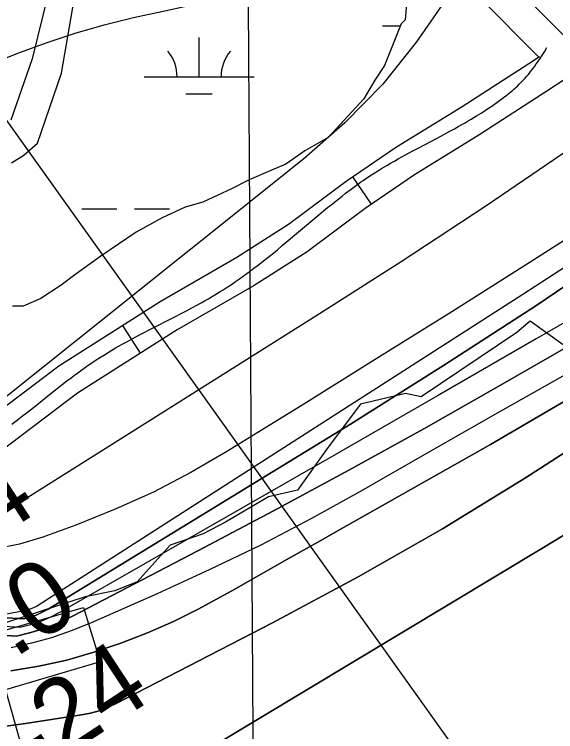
# Model space of a CAD drawing. Extents: x 3477039 to 3515015, y 546746 to 572297.
# Drawn here: x 3507382 to 3507875, y 559035 to 559688 of the extents above; entities that cross this region are included whole.
import ezdxf

# ---------------------------------------------------------------- set-up
doc = ezdxf.new("R2010")
doc.units = 0
for name, color, linetype in [('V-CHAN-DOCK', 7, 'Continuous'), ('V-GRID-MAJR', 7, 'Continuous'), ('V-RIVR-EDGE', 7, 'Continuous'), ('V-RIVR-RANG', 7, 'Continuous'), ('V-ROAD-CNTR', 7, 'Continuous'), ('V-SITE-VEGE', 7, 'Continuous'), ('V-TOPO-DPTH', 7, 'Continuous'), ('V-TOPO-MINR', 7, 'Continuous'), ('V-TOPO-WATR', 7, 'Continuous'), ('V-WETL-SWMP', 7, 'Continuous')]:
    doc.layers.add(name, color=color, linetype=linetype)

msp = doc.modelspace()

# ---------------------------------------------------------------- linework, layer by layer
at = {"layer": 'V-CHAN-DOCK'}
msp.add_lwpolyline([(3507205.34, 558955.109), (3507171.372, 559068.6460000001), (3507260.784, 559094.429), (3507241.0700000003, 559149.733), (3507251.762, 559153.339), (3507271.593, 559097.546), (3507444.987, 559147.544), (3507460.257, 559098.047), (3507374.1240000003, 559072.556), (3507389.3370000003, 559018.71), (3507393.73, 559003.276), (3507205.34, 558955.109)], dxfattribs=at)
at = {"layer": 'V-GRID-MAJR'}
msp.add_spline([(3507641.796, 552264.599), (3507603.9, 558323.61), (3507565.9930000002, 564384.554), (3507528.086, 570445.515), (3507528.074, 570447.432)], degree=3, dxfattribs=at)
at = {"layer": 'V-RIVR-EDGE'}
msp.add_lwpolyline([(3507906.827923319, 559413.617657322), (3507881.6396035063, 559386.7199501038), (3507851.669189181, 559408.2395054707), (3507839.388966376, 559397.8535108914), (3507752.2368071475, 559339.2472152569), (3507738.151746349, 559342.3456788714), (3507697.0750428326, 559332.6436167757), (3507667.5673580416, 559293.5020488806), (3507639.8978431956, 559254.3559357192), (3507613.5355897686, 559248.2938513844), (3507574.2637242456, 559225.107331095), (3507554.018098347, 559214.7410326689), (3507523.9688994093, 559204.398975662), (3507493.862127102, 559170.7734326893), (3507473.6225615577, 559162.8580275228), (3507446.6490999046, 559157.4101815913), (3507323.3917177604, 559117.2749756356)], dxfattribs=at)
at = {"layer": 'V-RIVR-RANG'}
msp.add_line((3506956.467, 560177.3156), (3507827.6701000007, 558956.2484000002), dxfattribs=at)
at = {"layer": 'V-ROAD-CNTR'}
for p, q in [((3507707.142432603, 559514.8765326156), (3507690.3152703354, 559539.7129294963)), ((3507497.0040050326, 559379.1440649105), (3507480.8929391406, 559404.4508536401))]:
    msp.add_line(p, q, dxfattribs=at)
for points in [[(3508012.5448456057, 559733.9307712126), (3507955.0482925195, 559685.8638210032), (3507892.1342302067, 559634.3463406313), (3507866.850456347, 559617.5477658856), (3507805.6531389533, 559578.0977662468), (3507746.271158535, 559541.3870374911), (3507701.42687494, 559511.0041264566), (3507648.5863647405, 559471.5056494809), (3507600.273110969, 559440.6438431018), (3507530.232148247, 559400.2981042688), (3507439.6180322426, 559342.6104217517), (3507357.968126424, 559280.954176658), (3507319.380813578, 559252.8266326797), (3507254.4761424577, 559212.0334748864), (3507238.9966399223, 559202.7405288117)], [(3507803.558302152, 559705.310309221), (3507822.839406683, 559685.7933654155), (3507842.0893350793, 559665.9519027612), (3507859.487974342, 559648.6739833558)], [(3507844.2765933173, 559706.7806345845), (3507863.426664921, 559687.0420972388), (3507883.0298048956, 559667.5749729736), (3507884.0928052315, 559666.5361971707)], [(3507862.1922374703, 559649.920673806), (3507864.5542327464, 559653.60866643), (3507866.879228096, 559657.3336589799)], [(3507543.5848746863, 559420.3211330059), (3507548.2108654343, 559422.821128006), (3507552.2388573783, 559425.03912357), (3507555.7448503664, 559427.007119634), (3507558.7988442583, 559428.7521161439), (3507561.4578389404, 559430.2971130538), (3507566.081829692, 559433.0471075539), (3507569.5228228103, 559435.1511033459), (3507572.0878176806, 559436.7541001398), (3507575.905810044, 559439.202095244), (3507579.688802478, 559441.7040902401), (3507583.43279499, 559444.2550851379), (3507587.031787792, 559446.768080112), (3507590.493780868, 559449.2400751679), (3507593.824774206, 559451.668070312), (3507597.0317677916, 559454.0490655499), (3507600.121761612, 559456.381060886), (3507603.0997556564, 559458.6630563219), (3507605.9717499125, 559460.893051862), (3507611.501738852, 559465.262043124), (3507616.651728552, 559469.4110348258), (3507621.4527189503, 559473.33902697), (3507625.9337099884, 559477.048019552), (3507659.3276432, 559505.1439633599), (3507663.520634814, 559508.6209564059), (3507667.200627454, 559511.6439503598), (3507670.430620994, 559514.272945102), (3507676.111609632, 559518.827935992), (3507680.398601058, 559522.2009292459), (3507683.6315945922, 559524.7039242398), (3507688.510584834, 559528.4099168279), (3507693.430574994, 559532.0509095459), (3507695.5235708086, 559533.5629065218), (3507697.59756666, 559535.031903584), (3507699.651562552, 559536.4589007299), (3507701.685558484, 559537.8458979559), (3507705.720550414, 559540.527892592), (3507709.6685425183, 559543.067887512), (3507713.526534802, 559545.4798826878), (3507717.2925272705, 559547.7728781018), (3507720.965519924, 559549.9588737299), (3507724.5455127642, 559552.0448695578), (3507728.030505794, 559554.0398655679), (3507731.423499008, 559555.949861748), (3507738.0324857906, 559559.5998544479), (3507744.265473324, 559562.972847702), (3507750.130461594, 559566.105841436), (3507761.160439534, 559571.950829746), (3507770.81242023, 559577.0878194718), (3507775.0264118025, 559579.355814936), (3507778.9674039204, 559581.5008106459), (3507782.6533965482, 559583.529806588), (3507786.09738966, 559585.451802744), (3507789.3153832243, 559587.2737991), (3507792.32237721, 559589.000795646), (3507795.131371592, 559590.6387923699), (3507797.7543663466, 559592.191789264), (3507802.6443565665, 559595.1527833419), (3507806.8893480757, 559597.8027780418), (3507810.575340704, 559600.171773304), (3507813.7773343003, 559602.28376908), (3507816.5593287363, 559604.165765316), (3507818.9783238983, 559605.8387619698), (3507821.08231969, 559607.3237589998), (3507824.7343123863, 559609.9737537), (3507827.448306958, 559612.00374964), (3507829.468302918, 559613.552746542), (3507832.4732969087, 559615.9187418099), (3507835.4462909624, 559618.3377369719), (3507836.6622885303, 559619.360734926), (3507837.820286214, 559620.3687329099), (3507838.924284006, 559621.359730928), (3507839.9772819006, 559622.332728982), (3507841.9732779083, 559624.2557251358), (3507843.793274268, 559626.0997214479), (3507845.45727094, 559627.8637179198), (3507846.981267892, 559629.5477145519), (3507848.380265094, 559631.150711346), (3507849.6672625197, 559632.674708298), (3507850.8532601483, 559634.120705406), (3507851.9482579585, 559635.4907026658), (3507853.9572539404, 559638.096697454), (3507855.6732505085, 559640.4116928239), (3507857.145247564, 559642.46368872), (3507858.413245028, 559644.2766850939), (3507860.590240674, 559647.4856786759), (3507862.1922374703, 559649.920673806)], [(3507860.0485588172, 559649.046436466), (3507850.421543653, 559642.6502341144), (3507789.636861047, 559603.4662337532), (3507729.962841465, 559566.574962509), (3507684.0231250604, 559535.4498735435), (3507631.5076352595, 559496.1943505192), (3507584.702889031, 559466.2961568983), (3507514.6818517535, 559425.9618957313), (3507422.4959677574, 559367.2735782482), (3507340.0918735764, 559305.0478233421), (3507302.543186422, 559277.6773673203), (3507238.7718575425, 559237.5965251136), (3507223.555360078, 559228.4614711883)], [(3507379.845202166, 559314.406344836), (3507384.882192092, 559318.2833370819), (3507389.572182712, 559321.9493297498), (3507393.949173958, 559325.407322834), (3507402.115157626, 559331.9233098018), (3507409.2411433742, 559337.632298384), (3507415.4771309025, 559342.612288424), (3507420.94811996, 559346.9412797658), (3507425.75311035, 559350.6982722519), (3507429.977101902, 559353.9542657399), (3507433.691094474, 559356.7762600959), (3507436.9570879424, 559359.2202552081), (3507439.8290821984, 559361.3382509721), (3507442.3540771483, 559363.1742472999), (3507446.802068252, 559366.3442409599), (3507450.1650615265, 559368.6842362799), (3507452.704056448, 559370.4152328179), (3507456.541048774, 559372.9722277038), (3507460.414041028, 559375.478222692), (3507464.011033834, 559377.737218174), (3507467.52302681, 559379.8852138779), (3507470.9480199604, 559381.931209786), (3507474.287013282, 559383.8812058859), (3507477.540006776, 559385.7442021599), (3507480.7070004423, 559387.526198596), (3507483.78799428, 559389.232195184), (3507489.791982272, 559392.4871886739), (3507495.4529709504, 559395.490182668), (3507538.2728853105, 559417.5051386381), (3507543.5848746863, 559420.3211330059)]]:
    msp.add_lwpolyline(points, dxfattribs=at)
at = {"layer": 'V-SITE-VEGE'}
msp.add_lwpolyline([(3507365.072, 560087.7390000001), (3507390.254, 560058.404), (3507410.437, 560037.662), (3507434.102, 560021.988), (3507459.213, 559987.537), (3507461.74, 559922.6950000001), (3507445.323, 559844.466), (3507430.68, 559771.33), (3507412.7430000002, 559706.7660000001), (3507398.289, 559647.272), (3507378.7630000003, 559591.257)], dxfattribs=at)
at = {"layer": 'V-TOPO-DPTH'}
for points in [[(3508173.3129269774, 559678.1556184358), (3508169.4859882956, 559674.6605253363), (3508165.5710834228, 559671.2712293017), (3508161.524229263, 559668.0406288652), (3508157.389408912, 559664.9158254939), (3508116.846940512, 559635.5282216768), (3508092.2246261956, 559618.0095978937), (3508067.402399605, 559600.7845513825), (3508042.2803046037, 559583.999870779), (3508016.9582973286, 559567.5087674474), (3507914.2501212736, 559501.9019431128), (3507847.25710293, 559459.3051148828), (3507780.1466703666, 559416.8949444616), (3507712.8601164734, 559374.7647607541), (3507645.456148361, 559332.8212348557), (3507576.045807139, 559289.8295369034), (3507542.745586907, 559270.5744779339), (3507508.7666592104, 559252.7110786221), (3507473.769670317, 559236.9351687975), (3507438.09397396, 559222.5509186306), (3507407.9873753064, 559211.4599942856), (3507386.6544138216, 559205.2241892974), (3507365.069511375, 559200.9690560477)], [(3508183.7203709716, 559653.0101632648), (3508169.2134496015, 559641.5996647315), (3508154.4002940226, 559630.5631451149), (3508021.6190221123, 559535.6349490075), (3507939.5944991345, 559478.3067571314), (3507856.7838265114, 559422.1652311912), (3507772.79392942, 559367.8037041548), (3507688.017882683, 559314.6288430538), (3507412.8114803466, 559146.0743485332), (3507407.509544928, 559143.199101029), (3507402.0541905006, 559140.713480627), (3507396.3687075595, 559138.8123008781), (3507390.529805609, 559137.3007482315), (3506413.3533413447, 559197.3905949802), (3506410.364376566, 559197.0968870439), (3506407.3736758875, 559196.9509242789), (3506404.380371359, 559197.0265792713), (3506401.3853309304, 559197.2499794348), (3506373.2007208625, 559200.4069331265), (3506356.1651958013, 559202.6274125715), (3506339.2003090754, 559205.2551685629), (3506322.341379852, 559208.493839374), (3506305.553088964, 559212.1397867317), (3505986.40834917, 559287.5119601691)], [(3505986.40834917, 559287.5119601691), (3506305.553088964, 559212.1397867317), (3506322.341379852, 559208.493839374), (3506339.2003090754, 559205.2551685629), (3506356.1651958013, 559202.6274125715), (3506373.2007208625, 559200.4069331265), (3506401.3853309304, 559197.2499794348), (3506404.380371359, 559197.0265792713), (3506407.3736758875, 559196.9509242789), (3506410.364376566, 559197.0968870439), (3506413.3533413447, 559197.3905949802), (3507390.529805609, 559137.3007482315), (3507396.3687075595, 559138.8123008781), (3507402.0541905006, 559140.713480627), (3507407.509544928, 559143.199101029), (3507412.8114803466, 559146.0743485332), (3507688.017882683, 559314.6288430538), (3507772.79392942, 559367.8037041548), (3507856.7838265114, 559422.1652311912), (3507939.5944991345, 559478.3067571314), (3508021.6190221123, 559535.6349490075), (3508154.4002940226, 559630.5631451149), (3508169.2134496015, 559641.5996647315), (3508183.7203709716, 559653.0101632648)], [(3508187.817170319, 559565.8167346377), (3508163.831328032, 559548.8114749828), (3508139.4743438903, 559532.377466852), (3508114.5606469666, 559516.8003360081), (3508089.275808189, 559501.7944566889), (3508080.946891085, 559497.0454185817), (3508051.22778978, 559480.0783614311), (3508021.521131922, 559463.0895733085), (3507991.8331392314, 559446.0681887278), (3507962.1575899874, 559429.025073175), (3507822.567445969, 559348.7544386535), (3507754.744045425, 559310.316092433), (3507686.60804349, 559272.4486083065), (3507618.003139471, 559235.43741732), (3507549.0856340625, 559198.9970884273), (3507435.07771651, 559139.6256498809), (3507422.7364029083, 559133.8448917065), (3507410.1416054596, 559128.7797956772), (3507397.16658224, 559124.7881928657), (3507383.938075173, 559121.5122521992), (3506424.4253987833, 559187.6883341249)], [(3506424.4253987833, 559187.6883341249), (3507383.938075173, 559121.5122521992), (3507397.16658224, 559124.7881928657), (3507410.1416054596, 559128.7797956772), (3507422.7364029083, 559133.8448917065), (3507435.07771651, 559139.6256498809), (3507549.0856340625, 559198.9970884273), (3507618.003139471, 559235.43741732), (3507686.60804349, 559272.4486083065), (3507754.744045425, 559310.316092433), (3507822.567445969, 559348.7544386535), (3507962.1575899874, 559429.025073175), (3507991.8331392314, 559446.0681887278), (3508021.521131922, 559463.0895733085), (3508051.22778978, 559480.0783614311), (3508080.946891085, 559497.0454185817), (3508089.275808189, 559501.7944566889), (3508114.5606469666, 559516.8003360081), (3508139.4743438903, 559532.377466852), (3508163.831328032, 559548.8114749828), (3508187.817170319, 559565.8167346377)], [(3507378.981904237, 559089.9053927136), (3507404.4868473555, 559094.2606244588), (3507429.718062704, 559099.7087810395), (3507454.5386863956, 559106.7963248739), (3507479.0855823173, 559114.9767935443), (3507503.1557769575, 559124.5630513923), (3507526.8688153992, 559134.9156101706), (3507550.0461195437, 559146.4176203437), (3507572.8662674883, 559158.6859314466), (3507579.9033994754, 559162.6946909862), (3507605.9820212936, 559177.528962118), (3507632.0730003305, 559192.3414352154), (3507658.1825151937, 559207.1212112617), (3507684.3043872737, 559221.8791892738), (3507815.3801096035, 559295.8242878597), (3507890.7308369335, 559339.826028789), (3507965.1562891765, 559385.2928403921), (3508038.1938287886, 559432.9572580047), (3508110.3060933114, 559482.0867462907), (3508224.7572753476, 559562.5851671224)], [(3507378.981904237, 559089.9053927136), (3507404.4868473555, 559094.2606244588), (3507429.718062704, 559099.7087810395), (3507454.5386863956, 559106.7963248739), (3507479.0855823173, 559114.9767935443), (3507503.1557769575, 559124.5630513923), (3507526.8688153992, 559134.9156101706), (3507550.0461195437, 559146.4176203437), (3507572.8662674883, 559158.6859314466), (3507579.9033994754, 559162.6946909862), (3507605.9820212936, 559177.528962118), (3507632.0730003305, 559192.3414352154), (3507658.1825151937, 559207.1212112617), (3507684.3043872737, 559221.8791892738), (3507815.3801096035, 559295.8242878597), (3507890.7308369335, 559339.826028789), (3507965.1562891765, 559385.2928403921), (3508038.1938287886, 559432.9572580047), (3508110.3060933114, 559482.0867462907), (3508224.7572753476, 559562.5851671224)], [(3508219.358067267, 559513.7221906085), (3507921.518088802, 559313.7133055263), (3507847.1971676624, 559265.6391778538), (3507771.843653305, 559219.3112096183), (3507694.941249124, 559175.602480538), (3507617.0062517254, 559133.639910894), (3507474.2961227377, 559059.9394945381), (3507466.814063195, 559056.524901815), (3507459.168176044, 559053.6120789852), (3507451.276547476, 559051.4519109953), (3507443.2210913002, 559049.7935128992), (3507392.366333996, 559041.8750754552), (3507383.5085226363, 559040.643069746), (3507374.6313142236, 559039.6038530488)], [(3507374.6313142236, 559039.6038530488), (3507383.5085226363, 559040.643069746), (3507392.366333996, 559041.8750754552), (3507443.2210913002, 559049.7935128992), (3507451.276547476, 559051.4519109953), (3507459.168176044, 559053.6120789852), (3507466.814063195, 559056.524901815), (3507474.2961227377, 559059.9394945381), (3507617.0062517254, 559133.639910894), (3507694.941249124, 559175.602480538), (3507771.843653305, 559219.3112096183), (3507847.1971676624, 559265.6391778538), (3507921.518088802, 559313.7133055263), (3508219.358067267, 559513.7221906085)], [(3508180.7904294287, 559397.1221797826), (3508101.801376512, 559347.855722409), (3508022.6307875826, 559298.8845909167), (3507943.1878946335, 559250.3564482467), (3507863.563465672, 559202.1236314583), (3507561.3898862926, 559020.2324474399), (3507553.9186198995, 559015.7018019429), (3507546.467367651, 559011.1387133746), (3507539.0461366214, 559006.5269601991), (3507531.6449197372, 559001.8827639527), (3507523.4678938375, 558996.7143859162), (3507520.116155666, 558994.7390937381), (3507516.6929965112, 558992.9079083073), (3507513.1627058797, 558991.292882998), (3507509.5609942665, 558989.8219644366), (3507505.8677428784, 558988.6671730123), (3507502.125795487, 558987.78133105), (3507498.31080409, 558987.2989132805), (3507494.4471166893, 558987.0854449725), (3506445.4459108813, 559109.4342169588)], [(3506445.4459108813, 559109.4342169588), (3507494.4471166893, 558987.0854449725), (3507498.31080409, 558987.2989132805), (3507502.125795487, 558987.78133105), (3507505.8677428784, 558988.6671730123), (3507509.5609942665, 558989.8219644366), (3507513.1627058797, 558991.292882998), (3507516.6929965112, 558992.9079083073), (3507520.116155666, 558994.7390937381), (3507523.4678938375, 558996.7143859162), (3507531.6449197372, 559001.8827639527), (3507539.0461366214, 559006.5269601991), (3507546.467367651, 559011.1387133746), (3507553.9186198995, 559015.7018019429), (3507561.3898862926, 559020.2324474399), (3507863.563465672, 559202.1236314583), (3507943.1878946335, 559250.3564482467), (3508022.6307875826, 559298.8845909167), (3508101.801376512, 559347.855722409), (3508180.7904294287, 559397.1221797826)]]:
    msp.add_lwpolyline(points, dxfattribs=at)
at = {"layer": 'V-TOPO-MINR'}
for points in [[(3508255.9164029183, 559872.2940713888), (3508138.372506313, 559749.8990621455), (3508125.5922944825, 559737.3274479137), (3508112.369803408, 559725.269395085), (3508098.4838934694, 559713.9816843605), (3508084.1557042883, 559703.2075350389), (3507963.026197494, 559617.4055165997), (3507887.3769468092, 559564.7504439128), (3507811.1652328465, 559512.937545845), (3507734.1098239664, 559462.3879097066), (3507656.4919518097, 559412.6804481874), (3507363.7996123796, 559228.6209133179)], [(3507359.5354476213, 559641.8966224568), (3507385.1907535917, 559652.1434645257), (3507411.093954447, 559661.7996761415), (3507437.3462734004, 559670.4114861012), (3507463.8144859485, 559678.2267634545), (3507490.6065388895, 559684.8472418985), (3507517.6144854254, 559690.6711877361), (3507520.5275028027, 559691.2312374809), (3507548.9507080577, 559697.4566148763), (3507577.1036630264, 559704.6382763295), (3507604.851242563, 559713.2543638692), (3507632.3285718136, 559722.8267354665), (3507764.7079570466, 559772.7914860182), (3507775.1241655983, 559776.4066403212), (3507785.6459297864, 559779.6427001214), (3507796.3260274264, 559782.3101181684), (3507807.1116807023, 559784.5984417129), (3507813.0131170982, 559783.2027839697), (3507816.9899403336, 559780.4897420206), (3507818.079843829, 559775.8006237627), (3507817.2451341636, 559769.7941212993), (3507776.3514105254, 559703.472251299), (3507748.1473329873, 559662.6415533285), (3507717.395584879, 559624.0670352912)], [(3508173.3129269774, 559678.1556184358), (3508169.4859882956, 559674.6605253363), (3508165.5710834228, 559671.2712293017), (3508161.524229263, 559668.0406288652), (3508157.389408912, 559664.9158254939), (3508116.846940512, 559635.5282216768), (3508092.2246261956, 559618.0095978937), (3508067.402399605, 559600.7845513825), (3508042.2803046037, 559583.999870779), (3508016.9582973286, 559567.5087674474), (3507914.2501212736, 559501.9019431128), (3507847.25710293, 559459.3051148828), (3507780.1466703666, 559416.8949444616), (3507712.8601164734, 559374.7647607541), (3507645.456148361, 559332.8212348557), (3507576.045807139, 559289.8295369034), (3507542.745586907, 559270.5744779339), (3507508.7666592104, 559252.7110786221), (3507473.769670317, 559236.9351687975), (3507438.09397396, 559222.5509186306), (3507407.9873753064, 559211.4599942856), (3507386.6544138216, 559205.2241892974), (3507365.069511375, 559200.9690560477)], [(3508174.6314070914, 559662.1529497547), (3508165.3823123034, 559654.7990314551), (3508155.9304226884, 559647.6898665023), (3508066.444138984, 559583.1700745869), (3508011.7878928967, 559544.4387939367), (3507956.720509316, 559506.3118348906), (3507901.036419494, 559469.0913582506), (3507844.94119218, 559432.4752032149), (3507402.096761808, 559148.5505655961), (3507400.137765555, 559147.4435516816), (3507398.116611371, 559146.4897497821), (3507393.8256712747, 559145.1949940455), (3507372.1885882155, 559140.7932046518)], [(3507717.395584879, 559624.0670352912), (3507682.8223309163, 559588.8767871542), (3507645.701406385, 559555.9427189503), (3507335.180651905, 559308.0350411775)], [(3508222.946192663, 559603.3510810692), (3507947.1154626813, 559443.9811414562), (3507857.124266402, 559392.0481364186), (3507767.097219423, 559340.1774287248), (3507677.016396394, 559288.4001670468), (3507586.899722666, 559236.6852027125), (3507423.769670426, 559143.1827637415), (3507415.022020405, 559138.7142465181), (3507406.053637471, 559134.8311303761), (3507396.7541551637, 559131.8261158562), (3507387.2339399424, 559129.4065024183), (3506418.876569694, 559192.6653227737), (3506413.269718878, 559192.1914293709), (3506407.661921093, 559191.9766181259), (3506402.0527028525, 559192.1504301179), (3506396.442537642, 559192.5833242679), (3506343.7801099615, 559198.490467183), (3506311.963533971, 559202.7514202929), (3506280.3136109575, 559207.9125577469), (3506248.913667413, 559214.4239717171), (3506217.680376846, 559221.8355700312), (3505989.072477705, 559281.2852888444)], [(3508226.520171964, 559580.5771865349), (3508148.576317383, 559524.4432638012), (3508100.7456990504, 559491.1626924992), (3508052.234771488, 559458.9434212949), (3508002.70338008, 559428.3161002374), (3507952.4916794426, 559398.7500792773), (3507932.782549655, 559387.5718713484), (3507878.5185868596, 559356.7534852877), (3507824.278793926, 559325.8926771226), (3507770.0752557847, 559294.9682358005), (3507715.8958875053, 559264.001372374), (3507698.0910907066, 559253.8109632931), (3507652.460565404, 559228.6444142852), (3507606.3356084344, 559204.4581628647), (3507559.469003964, 559181.7423578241), (3507512.1079678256, 559160.0068503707), (3507451.519582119, 559133.3528037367), (3507433.888420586, 559126.3005604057), (3507416.003124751, 559120.0653476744), (3507397.736627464, 559115.0556808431), (3507379.215995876, 559110.8630446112)], [(3508187.817170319, 559565.8167346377), (3508163.831328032, 559548.8114749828), (3508139.4743438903, 559532.377466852), (3508114.5606469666, 559516.8003360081), (3508089.275808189, 559501.7944566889), (3508080.946891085, 559497.0454185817), (3508051.22778978, 559480.0783614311), (3508021.521131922, 559463.0895733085), (3507991.8331392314, 559446.0681887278), (3507962.1575899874, 559429.025073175), (3507822.567445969, 559348.7544386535), (3507754.744045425, 559310.316092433), (3507686.60804349, 559272.4486083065), (3507618.003139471, 559235.43741732), (3507549.0856340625, 559198.9970884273), (3507435.07771651, 559139.6256498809), (3507422.7364029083, 559133.8448917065), (3507410.1416054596, 559128.7797956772), (3507397.16658224, 559124.7881928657), (3507383.938075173, 559121.5122521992), (3506424.4253987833, 559187.6883341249)], [(3508224.7572753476, 559562.5851671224), (3508110.3060933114, 559482.0867462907), (3508038.1938287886, 559432.9572580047), (3507965.1562891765, 559385.2928403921), (3507890.7308369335, 559339.826028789), (3507815.3801096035, 559295.8242878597), (3507684.3043872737, 559221.8791892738), (3507658.1825151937, 559207.1212112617), (3507632.0730003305, 559192.3414352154), (3507605.9820212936, 559177.528962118), (3507579.9033994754, 559162.6946909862), (3507572.8662674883, 559158.6859314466), (3507550.0461195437, 559146.4176203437), (3507526.8688153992, 559134.9156101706), (3507503.1557769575, 559124.5630513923), (3507479.0855823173, 559114.9767935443), (3507454.5386863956, 559106.7963248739), (3507429.718062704, 559099.7087810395), (3507404.4868473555, 559094.2606244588), (3507378.981904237, 559089.9053927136)], [(3508219.358067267, 559513.7221906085), (3507921.518088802, 559313.7133055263), (3507847.1971676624, 559265.6391778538), (3507771.843653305, 559219.3112096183), (3507694.941249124, 559175.602480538), (3507617.0062517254, 559133.639910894), (3507474.2961227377, 559059.9394945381), (3507466.814063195, 559056.524901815), (3507459.168176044, 559053.6120789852), (3507451.276547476, 559051.4519109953), (3507443.2210913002, 559049.7935128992), (3507392.366333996, 559041.8750754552), (3507383.5085226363, 559040.643069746), (3507374.6313142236, 559039.6038530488)], [(3508180.7904294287, 559397.1221797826), (3508101.801376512, 559347.855722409), (3508022.6307875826, 559298.8845909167), (3507943.1878946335, 559250.3564482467), (3507863.563465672, 559202.1236314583), (3507561.3898862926, 559020.2324474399), (3507553.9186198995, 559015.7018019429), (3507546.467367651, 559011.1387133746), (3507539.0461366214, 559006.5269601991), (3507531.6449197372, 559001.8827639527), (3507523.4678938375, 558996.7143859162), (3507520.116155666, 558994.7390937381), (3507516.6929965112, 558992.9079083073), (3507513.1627058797, 558991.292882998), (3507509.5609942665, 558989.8219644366), (3507505.8677428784, 558988.6671730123), (3507502.125795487, 558987.78133105), (3507498.31080409, 558987.2989132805), (3507494.4471166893, 558987.0854449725), (3506445.4459108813, 559109.4342169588)]]:
    msp.add_lwpolyline(points, dxfattribs=at)
at = {"layer": 'V-TOPO-WATR'}
msp.add_lwpolyline([(3508183.7203709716, 559653.0101632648), (3508169.2134496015, 559641.5996647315), (3508154.4002940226, 559630.5631451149), (3508021.6190221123, 559535.6349490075), (3507939.5944991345, 559478.3067571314), (3507856.7838265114, 559422.1652311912), (3507772.79392942, 559367.8037041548), (3507688.017882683, 559314.6288430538), (3507412.8114803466, 559146.0743485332), (3507407.509544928, 559143.199101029), (3507402.0541905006, 559140.713480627), (3507396.3687075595, 559138.8123008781), (3507390.529805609, 559137.3007482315), (3506413.3533413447, 559197.3905949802), (3506410.364376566, 559197.0968870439), (3506407.3736758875, 559196.9509242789), (3506404.380371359, 559197.0265792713), (3506401.3853309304, 559197.2499794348), (3506373.2007208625, 559200.4069331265), (3506356.1651958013, 559202.6274125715), (3506339.2003090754, 559205.2551685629), (3506322.341379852, 559208.493839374), (3506305.553088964, 559212.1397867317), (3505986.40834917, 559287.5119601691)], dxfattribs=at)
at = {"layer": 'V-WETL-SWMP'}
for p, q in [((3507717.2866767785, 559677.0950334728), (3507733.40673947, 559677.0950334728)), ((3507550.222676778, 559630.6650334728), (3507550.222676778, 559666.665033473)), ((3507500.2226767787, 559630.6650334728), (3507600.222676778, 559630.6650334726)), ((3507538.222676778, 559615.2340334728), (3507562.2226767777, 559615.2340334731)), ((3507443.378676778, 559510.5940334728), (3507475.378676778, 559510.5940334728)), ((3507491.378676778, 559510.5940334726), (3507523.378676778, 559510.5940334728))]:
    msp.add_line(p, q, dxfattribs=at)
for points in [[(3507379.606, 559552.294), (3507390.769, 559559.518), (3507403.2120000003, 559570.4130000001), (3507424.98, 559634.045), (3507439.659, 559718.674), (3507457.957, 559798.336), (3507469.657, 559844.893), (3507487.822, 559914.7220000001), (3507488.4420000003, 559960.201), (3507481.487, 559991.031), (3507474.413, 560013.257), (3507465.977, 560025.666), (3507456.294, 560036.863), (3507438.058, 560051.865), (3507416.151, 560068.1460000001), (3507390.623, 560089.394), (3507363.9, 560113.118)], [(3507739.393, 559701.06), (3507737.913, 559682.639), (3507734.1750000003, 559679.002), (3507718.9050000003, 559641.099), (3507710.116, 559627.6950000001), (3507700.048, 559610.621), (3507667.603, 559575.411), (3507646.539, 559563.404), (3507629.163, 559551.3470000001), (3507615.558, 559545.386), (3507595.774, 559537.05), (3507579.677, 559528.664), (3507553.696, 559516.724), (3507537.65, 559512.026), (3507516.62, 559502.478), (3507493.0810000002, 559489.275), (3507460.8200000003, 559467.586), (3507435.985, 559449.484), (3507424.805, 559441.031), (3507406.2, 559428.99), (3507390.12, 559421.833), (3507380.287, 559421.968)]]:
    msp.add_lwpolyline(points, dxfattribs=at)
for centre, radius, start, end in [((3507494.9797406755, 559631.1398366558), 35.24628790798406, 359.2281799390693, 40.771838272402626), ((3507605.465612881, 559631.1398366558), 35.24628790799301, 139.2281769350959, 180.77183526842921)]:
    msp.add_arc(centre, radius, start, end, dxfattribs=at)

# ---------------------------------------------------------------- texts
at = {"layer": 'V-RIVR-RANG'}
for s, height, rotation, p in [('19.4', 67, 33.03832571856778, (3507259.817606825, 559140.7920883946)), ('9.0', 67, 33.03832571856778, (3507339.9773242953, 559073.63753443)), ('-24', 67.00000000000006, 33.323722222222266, (3507401.038916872, 558993.5790983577))]:
    msp.add_text(s, height=height, rotation=rotation, dxfattribs=at).set_placement(p)

doc.saveas('drawing.dxf')
